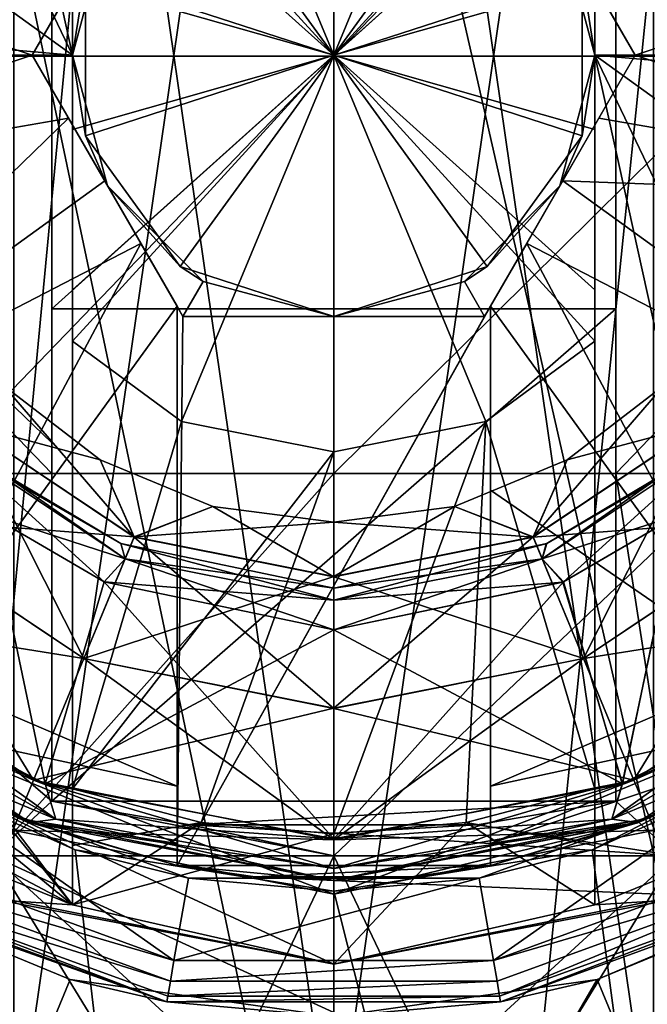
# Model space of a CAD drawing. Header units: metres. Extents: x -90 to 90, y -173 to 74.
# Tile 545 of 564: x 58.5 to 61.5, y 51.46 to 56.17. Entities that reach past the tile are written whole.
import ezdxf

# ---------------------------------------------------------------- set-up
doc = ezdxf.new("R2010")
doc.units = ezdxf.units.M
doc.layers.add('solid_509418_01', color=7, linetype='CONTINUOUS')

msp = doc.modelspace()

# ---------------------------------------------------------------- linework, layer by layer
at = {"layer": 'solid_509418_01'}
for points in [[(57.148026, 69.558479, -12.683306), (60, 69.558502, -13), (57.340668, 41.5, -12.725091)], [(60, 69.558502, -13), (60, 41.5, -13), (57.340668, 41.5, -12.725091)], [(62.851261, 69.558487, -12.683466), (60, 41.5, -13), (60, 69.558502, -13)], [(62.660248, 41.5, -12.7249), (60, 41.5, -13), (62.851261, 69.558487, -12.683466)], [(60, 50.700001, -4), (60, 61.299999, -4), (58.469265, 61.299999, -3.695518)], [(58.469265, 50.700001, -3.695518), (60, 50.700001, -4), (58.469265, 61.299999, -3.695518)], [(58.469265, 50.700001, 3.695518), (58.469265, 61.299999, 3.695518), (60, 61.299999, 4)], [(60, 50.700001, 4), (58.469265, 50.700001, 3.695518), (60, 61.299999, 4)], [(61.530735, 50.700001, -3.695518), (61.530735, 61.299999, -3.695518), (60, 61.299999, -4)], [(60, 50.700001, -4), (61.530735, 50.700001, -3.695518), (60, 61.299999, -4)], [(60, 50.700001, 4), (60, 61.299999, 4), (61.530735, 61.299999, 3.695518)], [(61.530735, 50.700001, 3.695518), (60, 50.700001, 4), (61.530735, 61.299999, 3.695518)], [(58.75, 56, 7.1), (57.927822, 59.732769, 6.96047), (58.75, 60.066586, 6.934354)], [(58.75, 56, 7.1), (58.75, 60.066586, 6.934354), (58.75, 56.355766, 5.384813)], [(64.349998, 56, 7.099988), (61.25, 60.066586, 6.934354), (64.34156, 56.270809, 7.099362)], [(61.25, 56, 7.1), (61.25, 59.782574, 6.465656), (61.25, 60.066586, 6.934354)], [(61.25, 56, 7.1), (61.25, 60.066586, 6.934354), (64.349998, 56, 7.099988)], [(61.25, 56, 7.1), (61.25, 59.510769, 6.020345), (61.25, 59.782574, 6.465656)], [(58.75, 56, 7.1), (57.195583, 59.245285, 6.99457), (57.927822, 59.732769, 6.96047)], [(61.25, 56, 7.1), (61.25, 57.368237, 5.473224), (61.25, 59.510769, 6.020345)], [(58.75, 56, 7.1), (56.111576, 57.902931, 7.063776), (57.195583, 59.245285, 6.99457)], [(57.836544, 49.400002, -6.657051), (60, 49.400002, -7), (58.001099, 58.900002, -6.708532)], [(60, 49.400002, -7), (60, 58.900002, -7), (58.001099, 58.900002, -6.708532)], [(62.163456, 49.400002, -6.657051), (60, 58.900002, -7), (60, 49.400002, -7)], [(61.998901, 58.900002, -6.708532), (60, 58.900002, -7), (62.163456, 49.400002, -6.657051)], [(56.728462, 55.995949, 6.131845), (58.650002, 57.9944, 6.519368), (56.816387, 57.994358, 5.84719)], [(56.728462, 55.995949, 6.131845), (58.650002, 55.99596, 6.817623), (58.650002, 57.9944, 6.519368)], [(57.98196, 55.995949, -6.650563), (60, 57.994358, -6.657705), (60, 55.995949, -6.949999)], [(57.98196, 55.995949, -6.650563), (58.07283, 57.994358, -6.37268), (60, 57.994358, -6.657705)], [(58.650002, 55.99596, 6.817623), (58.650002, 57.854523, 6.560544), (58.650002, 57.9944, 6.519368)], [(61.92717, 57.994358, -6.37268), (62.01804, 55.995949, -6.650563), (60, 55.995949, -6.949999)], [(61.92717, 57.994358, -6.37268), (60, 55.995949, -6.949999), (60, 57.994358, -6.657705)], [(61.349998, 57.9944, 6.519368), (61.349998, 57.854523, 6.560544), (63.271538, 55.995949, 6.131845)], [(63.183613, 57.994358, 5.84719), (61.349998, 57.9944, 6.519368), (63.271538, 55.995949, 6.131845)], [(58.75, 56, 7.1), (55.65844, 56.270809, 7.099362), (56.111576, 57.902931, 7.063776)], [(59.27187, 57.752583, 5.481738), (60, 57.89782, 5.481738), (60, 56, 5.3)], [(60, 56, 5.3), (60, 57.89782, 5.481738), (60.72813, 57.752583, 5.481738)], [(58.650002, 57.213665, 5.223922), (58.650002, 57.854523, 6.560544), (58.650002, 55.99596, 6.817623)], [(61.349998, 57.854523, 6.560544), (61.349998, 55.99596, 6.817623), (63.271538, 55.995949, 6.131845)], [(61.349998, 57.213665, 5.223922), (61.349998, 55.99596, 6.817623), (61.349998, 57.854523, 6.560544)], [(58.75, 57.368237, 5.473224), (59.27187, 57.752583, 5.481738), (60, 56, 5.3)], [(60, 56, 5.3), (60.72813, 57.752583, 5.481738), (61.25, 57.368237, 5.473224)], [(58.75, 57.122196, 5.442101), (58.75, 57.368237, 5.473224), (60, 56, 5.3)], [(60, 56, 5.3), (61.25, 57.368237, 5.473224), (61.25, 57.122196, 5.442101)], [(61.25, 56, 7.1), (61.25, 57.122196, 5.442101), (61.25, 57.368237, 5.473224)], [(59.278313, 57.25, 11.5), (58.556625, 56, 9.5), (58.917469, 56.625, 9.5)], [(59.25, 57.200962, 11.5), (58.556625, 56, 9.5), (59.278313, 57.25, 11.5)], [(58.650002, 54.786335, 5.223922), (58.650002, 57.213665, 5.223922), (58.650002, 55.99596, 6.817623)], [(58.650002, 54.786335, 5.223922), (61.349998, 54.786335, 5.223922), (61.349998, 57.213665, 5.223922)], [(58.650002, 54.786335, 5.223922), (61.349998, 57.213665, 5.223922), (58.650002, 57.213665, 5.223922)], [(60, 56, 7.778312), (60, 57.25, 8.5), (59.26527, 57.011272, 8.5)], [(60.73473, 57.011272, 8.5), (60, 57.25, 8.5), (60, 56, 7.778312)], [(60.721687, 57.25, 9.5), (61.082531, 56.625, 9.5), (61.443375, 56, 12.925397)], [(60.75, 57.200962, 11.5), (60.721687, 57.25, 9.5), (61.443375, 56, 12.925397)], [(61.349998, 57.213665, 5.223922), (61.349998, 54.786335, 5.223922), (61.349998, 55.99596, 6.817623)], [(58.556625, 56, 12.925397), (59.25, 57.200962, 12.928216), (58.730618, 56.301365, 12.939084)], [(59.25, 57.200962, 11.5), (59.25, 57.200962, 12.928216), (58.556625, 56, 12.925397)], [(59.25, 57.200962, 11.5), (58.556625, 56, 12.925397), (58.556625, 56, 9.5)], [(60.75, 57.200962, 12.928216), (61.443375, 56, 12.925397), (61.269382, 56.301365, 12.939084)], [(60.75, 57.200962, 11.5), (61.443375, 56, 12.925397), (60.75, 57.200962, 12.928216)], [(58.75, 56.355766, 5.384813), (58.75, 57.122196, 5.442101), (60, 56, 5.3)], [(60, 56, 5.3), (61.25, 57.122196, 5.442101), (61.25, 56.355766, 5.384813)], [(61.25, 56, 7.1), (61.25, 56.355766, 5.384813), (61.25, 57.122196, 5.442101)], [(60, 56, 7.778312), (59.26527, 57.011272, 8.5), (58.81118, 56.386272, 8.5)], [(60.73473, 57.011272, 8.5), (60, 56, 7.778312), (61.18882, 56.386272, 8.5)], [(58.556625, 56, 12.925397), (56.489471, 56.690418, 12.535121), (56.489494, 55.309467, 12.535121)], [(58.556625, 56, 12.925397), (58.730618, 56.301365, 12.939084), (56.489471, 56.690418, 12.535121)], [(61.269382, 56.301365, 12.939084), (61.443375, 56, 12.925397), (63.510506, 56.690533, 12.535121)], [(61.443375, 56, 12.925397), (63.510529, 55.309582, 12.535121), (63.510506, 56.690533, 12.535121)], [(58.556625, 56, 9.5), (58.75, 56, 9.5), (58.917469, 56.625, 9.5)], [(58.81118, 56.386272, 8.5), (58.917469, 56.625, 9.5), (58.75, 56, 9.5)], [(61.443375, 56, 9.5), (61.443375, 56, 12.925397), (61.082531, 56.625, 9.5)], [(61.18882, 56.386272, 8.5), (61.25, 56, 9.5), (61.082531, 56.625, 9.5)], [(61.443375, 56, 9.5), (61.082531, 56.625, 9.5), (61.25, 56, 9.5)], [(58.81118, 55.613728, 8.5), (58.81118, 56.386272, 8.5), (58.75, 56, 9.5)], [(60, 56, 7.778312), (58.81118, 56.386272, 8.5), (58.81118, 55.613728, 8.5)], [(61.18882, 56.386272, 8.5), (60, 56, 7.778312), (61.18882, 55.613728, 8.5)], [(61.18882, 56.386272, 8.5), (61.18882, 55.613728, 8.5), (61.25, 56, 9.5)], [(58.75, 55.644211, 5.384814), (58.75, 56.355766, 5.384813), (60, 56, 5.3)], [(58.75, 56, 7.1), (58.75, 56.355766, 5.384813), (58.75, 55.644211, 5.384814)], [(60, 56, 5.3), (61.25, 56.355766, 5.384813), (61.25, 55.644211, 5.384814)], [(61.25, 56, 7.1), (61.25, 55.644211, 5.384814), (61.25, 56.355766, 5.384813)], [(58.75, 56, 7.1), (55.650002, 56, 7.099988), (55.65844, 56.270809, 7.099362)], [(55.650002, 56, 7.099988), (58.75, 51.933414, 6.934354), (55.658436, 55.729191, 7.099362)], [(58.75, 56, 7.1), (58.75, 51.933414, 6.934354), (55.650002, 56, 7.099988)], [(58.730618, 55.698635, 12.939084), (58.556625, 56, 12.925397), (56.489494, 55.309467, 12.535121)], [(58.650002, 54.145477, 6.560544), (58.650002, 55.99596, 6.817623), (56.728462, 55.995949, 6.131845)], [(58.650002, 53.997833, 6.516985), (58.650002, 54.145477, 6.560544), (56.728462, 55.995949, 6.131845)], [(56.816921, 53.997883, 5.84483), (58.650002, 53.997833, 6.516985), (56.728462, 55.995949, 6.131845)], [(58.073574, 53.997883, -6.370472), (57.98196, 55.995949, -6.650563), (60, 55.995949, -6.949999)], [(58.073574, 53.997883, -6.370472), (60, 55.995949, -6.949999), (60, 53.997883, -6.655376)], [(59.25, 54.799038, 12.928216), (58.556625, 56, 12.925397), (58.730618, 55.698635, 12.939084)], [(59.25, 54.799038, 11.5), (58.556625, 56, 12.925397), (59.25, 54.799038, 12.928216)], [(59.278313, 54.75, 9.5), (58.917469, 55.375, 9.5), (58.556625, 56, 12.925397)], [(58.556625, 56, 9.5), (58.556625, 56, 12.925397), (58.917469, 55.375, 9.5)], [(59.25, 54.799038, 11.5), (59.278313, 54.75, 9.5), (58.556625, 56, 12.925397)], [(58.556625, 56, 9.5), (58.917469, 55.375, 9.5), (58.75, 56, 9.5)], [(58.650002, 54.786335, 5.223922), (58.650002, 55.99596, 6.817623), (58.650002, 54.145477, 6.560544)], [(58.75, 56, 7.1), (58.75, 52.489231, 6.020345), (58.75, 52.217426, 6.465656)], [(58.75, 56, 7.1), (58.75, 54.631752, 5.473226), (58.75, 52.489231, 6.020345)], [(58.75, 56, 7.1), (58.75, 52.217426, 6.465656), (58.75, 51.933414, 6.934354)], [(58.75, 54.631752, 5.473226), (60, 56, 5.3), (59.271873, 54.247414, 5.481738)], [(58.75, 54.877777, 5.442104), (60, 56, 5.3), (58.75, 54.631752, 5.473226)], [(58.75, 55.644211, 5.384814), (60, 56, 5.3), (58.75, 54.877777, 5.442104)], [(58.75, 56, 7.1), (58.75, 54.877777, 5.442104), (58.75, 54.631752, 5.473226)], [(58.75, 56, 7.1), (58.75, 55.644211, 5.384814), (58.75, 54.877777, 5.442104)], [(58.81118, 55.613728, 8.5), (58.75, 56, 9.5), (58.917469, 55.375, 9.5)], [(60, 56, 7.778312), (58.81118, 55.613728, 8.5), (59.26527, 54.988728, 8.5)], [(60, 56, 7.778312), (59.26527, 54.988728, 8.5), (60, 54.75, 8.5)], [(59.271873, 54.247414, 5.481738), (60, 56, 5.3), (60, 54.10218, 5.481738)], [(60, 56, 5.3), (61.25, 54.631752, 5.473226), (60.728127, 54.247414, 5.481738)], [(60, 56, 5.3), (61.25, 54.877777, 5.442104), (61.25, 54.631752, 5.473226)], [(60, 56, 5.3), (60.728127, 54.247414, 5.481738), (60, 54.10218, 5.481738)], [(60, 56, 5.3), (61.25, 55.644211, 5.384814), (61.25, 54.877777, 5.442104)], [(60.73473, 54.988728, 8.5), (60, 56, 7.778312), (60, 54.75, 8.5)], [(61.18882, 55.613728, 8.5), (60, 56, 7.778312), (60.73473, 54.988728, 8.5)], [(62.01804, 55.995949, -6.650563), (61.926426, 53.997883, -6.370472), (60, 53.997883, -6.655376)], [(62.01804, 55.995949, -6.650563), (60, 53.997883, -6.655376), (60, 55.995949, -6.949999)], [(60.721687, 54.75, 11.5), (61.443375, 56, 9.5), (61.082531, 55.375, 9.5)], [(60.75, 54.799038, 11.5), (61.443375, 56, 9.5), (60.721687, 54.75, 11.5)], [(61.443375, 56, 12.925397), (60.75, 54.799038, 12.928216), (61.269382, 55.698635, 12.939084)], [(60.75, 54.799038, 11.5), (60.75, 54.799038, 12.928216), (61.443375, 56, 12.925397)], [(60.75, 54.799038, 11.5), (61.443375, 56, 12.925397), (61.443375, 56, 9.5)], [(61.18882, 55.613728, 8.5), (61.082531, 55.375, 9.5), (61.25, 56, 9.5)], [(61.443375, 56, 9.5), (61.25, 56, 9.5), (61.082531, 55.375, 9.5)], [(61.25, 56, 7.1), (64.34156, 55.729191, 7.099362), (63.888454, 54.09713, 7.063778)], [(61.25, 56, 7.1), (64.349998, 56, 7.099988), (64.34156, 55.729191, 7.099362)], [(61.25, 56, 7.1), (63.888454, 54.09713, 7.063778), (62.804462, 52.754753, 6.994573)], [(61.25, 56, 7.1), (62.804462, 52.754753, 6.994573), (62.072243, 52.267262, 6.960472)], [(61.25, 56, 7.1), (62.072243, 52.267262, 6.960472), (61.25, 51.933414, 6.934354)], [(61.25, 56, 7.1), (61.25, 51.933414, 6.934354), (61.25, 55.644211, 5.384814)], [(61.443375, 56, 12.925397), (61.269382, 55.698635, 12.939084), (63.510529, 55.309582, 12.535121)], [(61.349998, 55.99596, 6.817623), (61.349998, 54.145477, 6.560544), (61.349998, 53.997833, 6.516985)], [(63.271538, 55.995949, 6.131845), (61.349998, 55.99596, 6.817623), (61.349998, 53.997833, 6.516985)], [(61.349998, 54.786335, 5.223922), (61.349998, 54.145477, 6.560544), (61.349998, 55.99596, 6.817623)], [(63.271538, 55.995949, 6.131845), (61.349998, 53.997833, 6.516985), (63.183079, 53.997883, 5.84483)], [(55.658436, 55.729191, 7.099362), (58.75, 51.933414, 6.934354), (56.111526, 54.097164, 7.063779)], [(58.730618, 55.698635, 12.939084), (56.489494, 55.309467, 12.535121), (57.012558, 54.031326, 12.535121)], [(58.9035, 55.399197, 12.944057), (58.730618, 55.698635, 12.939084), (57.012558, 54.031326, 12.535121)], [(59.0765, 55.099548, 12.940464), (58.730618, 55.698635, 12.939084), (58.9035, 55.399197, 12.944057)], [(59.25, 54.799038, 12.928216), (58.730618, 55.698635, 12.939084), (59.0765, 55.099548, 12.940464)], [(61.269382, 55.698635, 12.939084), (60.75, 54.799038, 12.928216), (60.9235, 55.099548, 12.940464)], [(61.269382, 55.698635, 12.939084), (60.9235, 55.099548, 12.940464), (61.0965, 55.399193, 12.944057)], [(61.269382, 55.698635, 12.939084), (61.0965, 55.399193, 12.944057), (63.510529, 55.309582, 12.535121)], [(59.26527, 54.988728, 8.5), (58.81118, 55.613728, 8.5), (58.917469, 55.375, 9.5)], [(61.18882, 55.613728, 8.5), (60.73473, 54.988728, 8.5), (61.082531, 55.375, 9.5)], [(61.25, 55.644211, 5.384814), (61.25, 51.933414, 6.934354), (61.25, 54.877777, 5.442104)], [(59.0765, 55.099548, 12.940464), (58.9035, 55.399197, 12.944057), (57.012558, 54.031326, 12.535121)], [(59.26527, 54.988728, 8.5), (58.917469, 55.375, 9.5), (59.374935, 54.917503, 9.5)], [(59.278313, 54.75, 9.5), (59.374935, 54.917503, 9.5), (58.917469, 55.375, 9.5)], [(60.73473, 54.988728, 8.5), (60.625065, 54.917503, 9.5), (61.082531, 55.375, 9.5)], [(60.721687, 54.75, 9.5), (61.082531, 55.375, 9.5), (60.625065, 54.917503, 9.5)], [(60.721687, 54.75, 11.5), (61.082531, 55.375, 9.5), (60.721687, 54.75, 9.5)], [(61.0965, 55.399193, 12.944057), (60.9235, 55.099548, 12.940464), (62.987495, 54.031403, 12.535121)], [(61.0965, 55.399193, 12.944057), (62.987495, 54.031403, 12.535121), (63.510529, 55.309582, 12.535121)], [(59.0765, 55.099548, 12.940464), (57.012558, 54.031326, 12.535121), (57.980804, 53.046471, 12.535121)], [(59.25, 54.799038, 12.928216), (59.0765, 55.099548, 12.940464), (57.980804, 53.046471, 12.535121)], [(60.9235, 55.099548, 12.940464), (60.75, 54.799038, 12.928216), (62.019234, 53.046497, 12.535121)], [(60.9235, 55.099548, 12.940464), (62.019234, 53.046497, 12.535121), (62.987495, 54.031403, 12.535121)], [(59.26527, 54.988728, 8.5), (59.374935, 54.917503, 9.5), (60, 54.75, 9.5)], [(60, 54.75, 8.5), (59.26527, 54.988728, 8.5), (60, 54.75, 9.5)], [(60.73473, 54.988728, 8.5), (60, 54.75, 8.5), (60.625065, 54.917503, 9.5)], [(59.278313, 54.75, 9.5), (60, 54.75, 9.5), (59.374935, 54.917503, 9.5)], [(60.625065, 54.917503, 9.5), (60, 54.75, 8.5), (60, 54.75, 9.5)], [(60.721687, 54.75, 9.5), (60.625065, 54.917503, 9.5), (60, 54.75, 9.5)], [(61.25, 54.877777, 5.442104), (61.25, 51.933414, 6.934354), (61.25, 54.631752, 5.473226)], [(59.25, 54.799038, 12.928216), (57.980804, 53.046471, 12.535121), (59.25, 52.501717, 12.535121)], [(61.349998, 54.786335, 5.223922), (58.650002, 52.430767, 5.808663), (61.349998, 52.430767, 5.808663)], [(58.650002, 54.786335, 5.223922), (58.650002, 54.145477, 6.560544), (58.650002, 53.997833, 6.516985)], [(58.650002, 54.786335, 5.223922), (58.650002, 53.997833, 6.516985), (58.650002, 52.430767, 5.808663)], [(58.650002, 54.786335, 5.223922), (58.650002, 52.430767, 5.808663), (61.349998, 54.786335, 5.223922)], [(60.75, 54.799038, 11.5), (59.25, 52.121857, 11.5), (60.75, 52.121857, 11.5)], [(59.25, 53.91869, 12.824097), (59.25, 54.799038, 12.928216), (59.25, 52.501717, 12.535121)], [(59.25, 54.799038, 11.5), (59.25, 53.91869, 12.824097), (59.25, 52.501717, 12.535121)], [(59.25, 52.227657, 12.356757), (59.25, 54.799038, 11.5), (59.25, 52.501717, 12.535121)], [(59.25, 54.799038, 11.5), (59.25, 54.799038, 12.928216), (59.25, 53.91869, 12.824097)], [(59.25, 54.799038, 11.5), (59.25, 52.121857, 12.051724), (59.25, 52.121857, 11.5)], [(59.25, 52.227657, 12.356757), (59.25, 52.121857, 12.051724), (59.25, 54.799038, 11.5)], [(59.25, 54.799038, 11.5), (59.25, 52.121857, 11.5), (59.278313, 54.75, 11.5)], [(60.75, 54.799038, 11.5), (60.721687, 54.75, 11.5), (59.25, 52.121857, 11.5)], [(59.25, 54.799038, 11.5), (59.278313, 54.75, 11.5), (59.278313, 54.75, 9.5)], [(60.75, 54.799038, 12.928216), (60.75, 53.91869, 12.824097), (62.019234, 53.046497, 12.535121)], [(60.75, 52.121857, 11.5), (60.75, 53.91869, 12.824097), (60.75, 54.799038, 12.928216)], [(60.75, 54.799038, 11.5), (60.75, 52.121857, 11.5), (60.75, 54.799038, 12.928216)], [(61.349998, 54.786335, 5.223922), (61.349998, 52.430767, 5.808663), (61.349998, 53.997833, 6.516985)], [(61.349998, 54.786335, 5.223922), (61.349998, 53.997833, 6.516985), (61.349998, 54.145477, 6.560544)], [(60.721687, 54.75, 11.5), (59.278313, 54.75, 11.5), (59.25, 52.121857, 11.5)], [(59.278313, 54.75, 11.5), (60, 54.75, 9.5), (59.278313, 54.75, 9.5)], [(59.278313, 54.75, 11.5), (60.721687, 54.75, 9.5), (60, 54.75, 9.5)], [(60.721687, 54.75, 11.5), (60.721687, 54.75, 9.5), (59.278313, 54.75, 11.5)], [(58.75, 54.631752, 5.473226), (59.271873, 54.247414, 5.481738), (58.75, 52.489231, 6.020345)], [(60.728127, 54.247414, 5.481738), (61.25, 54.631752, 5.473226), (61.25, 52.489231, 6.020345)], [(61.25, 54.631752, 5.473226), (61.25, 51.933414, 6.934354), (61.25, 52.489231, 6.020345)], [(59.044945, 53.694298, 10.329325), (58.419617, 54.419617, 9.7), (58.235291, 54.235291, 10.329325)], [(58.419617, 54.419617, 9.7), (58.8825, 54.064434, 9.7), (58.235989, 54.235989, 9.071664)], [(59.044945, 53.694298, 10.329325), (58.8825, 54.064434, 9.7), (58.419617, 54.419617, 9.7)], [(60.954674, 53.69521, 9.071664), (61.1175, 54.064434, 9.7), (61.580383, 54.419617, 9.7)], [(61.764011, 54.235989, 9.071664), (60.954674, 53.69521, 9.071664), (61.580383, 54.419617, 9.7)], [(61.764709, 54.235291, 10.329325), (61.580383, 54.419617, 9.7), (61.1175, 54.064434, 9.7)], [(59.271873, 54.247414, 5.481738), (60, 54.10218, 5.481738), (58.75, 52.489231, 6.020345)], [(60.728127, 54.247414, 5.481738), (60.634254, 52.327709, 6.020345), (60, 52.273338, 6.020345)], [(60, 54.10218, 5.481738), (60.728127, 54.247414, 5.481738), (60, 52.273338, 6.020345)], [(60.728127, 54.247414, 5.481738), (61.25, 52.489231, 6.020345), (60.634254, 52.327709, 6.020345)], [(58.235291, 54.235291, 10.329325), (57.789799, 53.789799, 10.59), (58.803848, 53.112232, 10.59)], [(57.790787, 53.790787, 8.81), (58.235989, 54.235989, 9.071664), (59.045326, 53.69521, 9.071664)], [(59.044945, 53.694298, 10.329325), (58.235291, 54.235291, 10.329325), (58.803848, 53.112232, 10.59)], [(58.8825, 54.064434, 9.7), (59.045326, 53.69521, 9.071664), (58.235989, 54.235989, 9.071664)], [(61.195618, 53.113522, 8.81), (60.954674, 53.69521, 9.071664), (61.764011, 54.235989, 9.071664)], [(61.764709, 54.235291, 10.329325), (61.1175, 54.064434, 9.7), (60.955055, 53.694298, 10.329325)], [(61.764709, 54.235291, 10.329325), (60.955055, 53.694298, 10.329325), (62.210201, 53.789799, 10.59)], [(62.209213, 53.790787, 8.81), (61.195618, 53.113522, 8.81), (61.764011, 54.235989, 9.071664)], [(59.00174, 53.589989, 10.641421), (58.347252, 53.802177, 10.7), (58.155457, 54.155457, 10.641421)], [(58.155457, 54.155457, 8.758578), (58.34729, 53.802147, 8.7), (58.90044, 53.479393, 8.7)], [(59.00174, 53.589989, 8.758578), (58.155457, 54.155457, 8.758578), (58.90044, 53.479393, 8.7)], [(58.155457, 54.155457, 10.641421), (58.467258, 53.962059, 10.5), (58.98032, 53.662746, 10.5)], [(59.00174, 53.589989, 10.641421), (58.155457, 54.155457, 10.641421), (58.98032, 53.662746, 10.5)], [(59.00174, 53.589989, 8.758578), (58.467216, 53.96209, 8.9), (58.155457, 54.155457, 8.758578)], [(61.844543, 54.155457, 10.641421), (61.100101, 53.47963, 10.7), (60.99826, 53.589989, 10.641421)], [(61.844543, 54.155457, 10.641421), (60.99826, 53.589989, 10.641421), (61.533318, 53.96249, 10.5)], [(61.844543, 54.155457, 8.758578), (61.016808, 53.661495, 8.9), (60.99826, 53.589989, 8.758578)], [(61.844543, 54.155457, 8.758578), (60.99826, 53.589989, 8.758578), (61.649769, 53.799942, 8.7)], [(61.844543, 54.155457, 8.758578), (61.529972, 53.95998, 8.9), (61.016808, 53.661495, 8.9)], [(61.844543, 54.155457, 10.641421), (61.653347, 53.802624, 10.7), (61.100101, 53.47963, 10.7)], [(56.111526, 54.097164, 7.063779), (58.75, 51.933414, 6.934354), (57.195538, 52.754749, 6.994573)], [(60, 54.10218, 5.481738), (59.365746, 52.327709, 6.020345), (58.75, 52.489231, 6.020345)], [(60, 54.10218, 5.481738), (60, 52.273338, 6.020345), (59.365746, 52.327709, 6.020345)], [(58.8825, 54.064434, 9.7), (59.421539, 53.841156, 9.7), (59.045326, 53.69521, 9.071664)], [(59.044945, 53.694298, 10.329325), (59.421539, 53.841156, 9.7), (58.8825, 54.064434, 9.7)], [(60.954674, 53.69521, 9.071664), (60.578461, 53.841156, 9.7), (61.1175, 54.064434, 9.7)], [(60.955055, 53.694298, 10.329325), (61.1175, 54.064434, 9.7), (60.578461, 53.841156, 9.7)], [(58.650002, 52.430767, 5.808663), (58.650002, 53.997833, 6.516985), (56.816921, 53.997883, 5.84483)], [(58.366314, 52.168892, 5.563828), (58.650002, 52.430767, 5.808663), (56.816921, 53.997883, 5.84483)], [(58.366314, 52.168892, -5.563828), (58.073574, 53.997883, -6.370472), (60, 53.997883, -6.655376)], [(58.366314, 52.168892, -5.563828), (60, 53.997883, -6.655376), (60, 52.168892, -5.798717)], [(58.467216, 53.96209, 8.9), (58.980125, 53.66283, 8.9), (58.467258, 53.962059, 10.5)], [(59.00174, 53.589989, 8.758578), (58.980125, 53.66283, 8.9), (58.467216, 53.96209, 8.9)], [(58.980125, 53.66283, 8.9), (58.98032, 53.662746, 10.5), (58.467258, 53.962059, 10.5)], [(61.926426, 53.997883, -6.370472), (61.633686, 52.168892, -5.563828), (60, 52.168892, -5.798717)], [(61.926426, 53.997883, -6.370472), (60, 52.168892, -5.798717), (60, 53.997883, -6.655376)], [(60.99826, 53.589989, 10.641421), (61.020309, 53.663021, 10.5), (61.533318, 53.96249, 10.5)], [(61.016808, 53.661495, 8.9), (61.529972, 53.95998, 8.9), (61.020309, 53.663021, 10.5)], [(61.529972, 53.95998, 8.9), (61.533318, 53.96249, 10.5), (61.020309, 53.663021, 10.5)], [(63.183079, 53.997883, 5.84483), (61.349998, 53.997833, 6.516985), (61.633686, 52.168892, 5.563828)], [(61.349998, 53.997833, 6.516985), (61.349998, 52.430767, 5.808663), (61.633686, 52.168892, 5.563828)], [(60.75, 53.91869, 12.824097), (60.75, 52.501717, 12.535121), (62.019234, 53.046497, 12.535121)], [(60.75, 52.121857, 11.5), (60.75, 52.501717, 12.535121), (60.75, 53.91869, 12.824097)], [(59.044945, 53.694298, 10.329325), (60, 53.504326, 10.329325), (59.421539, 53.841156, 9.7)], [(59.421539, 53.841156, 9.7), (60, 53.764999, 9.7), (59.045326, 53.69521, 9.071664)], [(59.421539, 53.841156, 9.7), (60, 53.504326, 10.329325), (60, 53.764999, 9.7)], [(60, 53.505314, 9.071664), (60, 53.764999, 9.7), (60.578461, 53.841156, 9.7)], [(60.955055, 53.694298, 10.329325), (60.578461, 53.841156, 9.7), (60, 53.764999, 9.7)], [(60.954674, 53.69521, 9.071664), (60, 53.505314, 9.071664), (60.578461, 53.841156, 9.7)], [(57.789799, 53.789799, 10.59), (57.344593, 53.344593, 10.328336), (58.562904, 52.530544, 10.328336)], [(57.345291, 53.345291, 9.070675), (57.790787, 53.790787, 8.81), (58.804382, 53.113522, 8.81)], [(58.803848, 53.112232, 10.59), (57.789799, 53.789799, 10.59), (58.562904, 52.530544, 10.328336)], [(58.804382, 53.113522, 8.81), (57.790787, 53.790787, 8.81), (59.045326, 53.69521, 9.071664)], [(57.954929, 52.856716, 8.7), (58.618546, 52.513767, 8.7), (58.34729, 53.802147, 8.7)], [(58.618847, 52.513649, 10.7), (57.954967, 52.856693, 10.7), (58.347252, 53.802177, 10.7)], [(58.618847, 52.513649, 10.7), (58.347252, 53.802177, 10.7), (58.900555, 53.479343, 10.7)], [(59.00174, 53.589989, 10.641421), (58.900555, 53.479343, 10.7), (58.347252, 53.802177, 10.7)], [(58.618546, 52.513767, 8.7), (58.90044, 53.479393, 8.7), (58.34729, 53.802147, 8.7)], [(60.955055, 53.694298, 10.329325), (61.196152, 53.112232, 10.59), (62.210201, 53.789799, 10.59)], [(60.99826, 53.589989, 8.758578), (61.096355, 53.477997, 8.7), (61.649769, 53.799942, 8.7)], [(61.381664, 52.513851, 8.7), (61.649769, 53.799942, 8.7), (61.096355, 53.477997, 8.7)], [(61.380123, 52.513241, 10.7), (61.100101, 53.47963, 10.7), (61.653347, 53.802624, 10.7)], [(61.436718, 52.531456, 9.070675), (61.195618, 53.113522, 8.81), (62.209213, 53.790787, 8.81)], [(62.210201, 53.789799, 10.59), (61.196152, 53.112232, 10.59), (62.655407, 53.344593, 10.328336)], [(62.044041, 52.856049, 10.7), (61.380123, 52.513241, 10.7), (61.653347, 53.802624, 10.7)], [(61.381664, 52.513851, 8.7), (62.045269, 52.856846, 8.7), (61.649769, 53.799942, 8.7)], [(62.654709, 53.345291, 9.070675), (61.436718, 52.531456, 9.070675), (62.209213, 53.790787, 8.81)], [(59.045326, 53.69521, 9.071664), (60, 53.764999, 9.7), (60, 53.505314, 9.071664)], [(60.955055, 53.694298, 10.329325), (60, 53.764999, 9.7), (60, 53.504326, 10.329325)], [(59.044945, 53.694298, 10.329325), (58.803848, 53.112232, 10.59), (60, 52.874302, 10.59)], [(58.804382, 53.113522, 8.81), (59.045326, 53.69521, 9.071664), (60, 53.505314, 9.071664)], [(59.044945, 53.694298, 10.329325), (60, 52.874302, 10.59), (60, 53.504326, 10.329325)], [(60, 52.875698, 8.81), (60, 53.505314, 9.071664), (60.954674, 53.69521, 9.071664)], [(61.195618, 53.113522, 8.81), (60, 52.875698, 8.81), (60.954674, 53.69521, 9.071664)], [(60.955055, 53.694298, 10.329325), (60, 53.504326, 10.329325), (61.196152, 53.112232, 10.59)], [(58.980125, 53.66283, 8.9), (60, 53.450001, 8.9), (58.98032, 53.662746, 10.5)], [(60, 53.391422, 8.758578), (60, 53.450001, 8.9), (58.980125, 53.66283, 8.9)], [(59.00174, 53.589989, 8.758578), (60, 53.391422, 8.758578), (58.980125, 53.66283, 8.9)], [(58.98032, 53.662746, 10.5), (60, 53.450001, 8.9), (60, 53.450001, 10.5)], [(59.00174, 53.589989, 10.641421), (58.98032, 53.662746, 10.5), (60, 53.450001, 10.5)], [(61.016808, 53.661495, 8.9), (61.020309, 53.663021, 10.5), (60, 53.450001, 10.5)], [(60, 53.391422, 10.641421), (60, 53.450001, 10.5), (61.020309, 53.663021, 10.5)], [(60.99826, 53.589989, 10.641421), (60, 53.391422, 10.641421), (61.020309, 53.663021, 10.5)], [(61.016808, 53.661495, 8.9), (60, 53.450001, 10.5), (60, 53.450001, 8.9)], [(60.99826, 53.589989, 8.758578), (61.016808, 53.661495, 8.9), (60, 53.450001, 8.9)], [(59.00174, 53.589989, 8.758578), (58.90044, 53.479393, 8.7), (60, 53.25, 8.7)], [(59.00174, 53.589989, 10.641421), (60, 53.391422, 10.641421), (58.900555, 53.479343, 10.7)], [(59.00174, 53.589989, 10.641421), (60, 53.450001, 10.5), (60, 53.391422, 10.641421)], [(59.00174, 53.589989, 8.758578), (60, 53.25, 8.7), (60, 53.391422, 8.758578)], [(60.99826, 53.589989, 10.641421), (61.100101, 53.47963, 10.7), (60, 53.25, 10.7)], [(60.99826, 53.589989, 10.641421), (60, 53.25, 10.7), (60, 53.391422, 10.641421)], [(60.99826, 53.589989, 8.758578), (60, 53.450001, 8.9), (60, 53.391422, 8.758578)], [(60.99826, 53.589989, 8.758578), (60, 53.391422, 8.758578), (61.096355, 53.477997, 8.7)], [(58.804382, 53.113522, 8.81), (60, 53.505314, 9.071664), (60, 52.875698, 8.81)], [(60, 53.504326, 10.329325), (60, 52.874302, 10.59), (61.196152, 53.112232, 10.59)], [(58.618546, 52.513767, 8.7), (60, 52.25, 8.7), (58.90044, 53.479393, 8.7)], [(58.618847, 52.513649, 10.7), (58.900555, 53.479343, 10.7), (60, 53.25, 10.7)], [(60, 52.25, 8.7), (60, 53.25, 8.7), (58.90044, 53.479393, 8.7)], [(60, 53.391422, 10.641421), (60, 53.25, 10.7), (58.900555, 53.479343, 10.7)], [(60, 52.25, 10.7), (60, 53.25, 10.7), (61.100101, 53.47963, 10.7)], [(61.380123, 52.513241, 10.7), (60, 52.25, 10.7), (61.100101, 53.47963, 10.7)], [(61.381664, 52.513851, 8.7), (61.096355, 53.477997, 8.7), (60, 53.25, 8.7)], [(60, 53.391422, 8.758578), (60, 53.25, 8.7), (61.096355, 53.477997, 8.7)], [(57.160965, 53.160965, 9.7), (57.345291, 53.345291, 9.070675), (58.563282, 52.531456, 9.070675)], [(58.562904, 52.530544, 10.328336), (57.344593, 53.344593, 10.328336), (58.463528, 52.290623, 9.7)], [(58.563282, 52.531456, 9.070675), (57.345291, 53.345291, 9.070675), (58.804382, 53.113522, 8.81)], [(61.196152, 53.112232, 10.59), (61.437096, 52.530544, 10.328336), (62.655407, 53.344593, 10.328336)], [(61.536472, 52.290623, 9.7), (61.436718, 52.531456, 9.070675), (62.654709, 53.345291, 9.070675)], [(62.655407, 53.344593, 10.328336), (61.437096, 52.530544, 10.328336), (62.839035, 53.160965, 9.7)], [(60, 52.25, 10.7), (58.618847, 52.513649, 10.7), (60, 53.25, 10.7)], [(60, 52.25, 8.7), (61.381664, 52.513851, 8.7), (60, 53.25, 8.7)], [(58.463528, 52.290623, 9.7), (57.160965, 53.160965, 9.7), (58.563282, 52.531456, 9.070675)], [(61.437096, 52.530544, 10.328336), (61.536472, 52.290623, 9.7), (62.839035, 53.160965, 9.7)], [(58.803848, 53.112232, 10.59), (58.562904, 52.530544, 10.328336), (60, 52.244686, 10.328336)], [(58.563282, 52.531456, 9.070675), (58.804382, 53.113522, 8.81), (60, 52.875698, 8.81)], [(58.803848, 53.112232, 10.59), (60, 52.244686, 10.328336), (60, 52.874302, 10.59)], [(60, 52.245674, 9.070675), (60, 52.875698, 8.81), (61.195618, 53.113522, 8.81)], [(61.436718, 52.531456, 9.070675), (60, 52.245674, 9.070675), (61.195618, 53.113522, 8.81)], [(61.196152, 53.112232, 10.59), (60, 52.874302, 10.59), (61.437096, 52.530544, 10.328336)], [(57.498642, 53.018997, 10.758578), (57.954967, 52.856693, 10.7), (58.618847, 52.513649, 10.7)], [(58.669056, 52.343262, 10.758578), (57.498642, 53.018997, 10.758578), (58.618847, 52.513649, 10.7)], [(58.669056, 52.343262, 8.641421), (57.954929, 52.856716, 8.7), (57.498642, 53.018997, 8.641421)], [(58.669056, 52.343262, 10.758578), (57.84557, 52.68927, 10.9), (57.498642, 53.018997, 10.758578)], [(57.498642, 53.018997, 8.641421), (57.845604, 52.689251, 8.5), (58.54488, 52.327789, 8.5)], [(58.669056, 52.343262, 8.641421), (57.498642, 53.018997, 8.641421), (58.54488, 52.327789, 8.5)], [(57.863354, 52.801922, 12.356774), (59.25, 52.501717, 12.535121), (57.980804, 53.046471, 12.535121)], [(62.136646, 52.801922, 12.356774), (62.019234, 53.046497, 12.535121), (60.75, 52.501717, 12.535121)], [(62.501358, 53.018997, 10.758578), (61.453712, 52.327232, 10.9), (61.330944, 52.343262, 10.758578)], [(62.501358, 53.018997, 10.758578), (61.330944, 52.343262, 10.758578), (62.044041, 52.856049, 10.7)], [(62.501358, 53.018997, 8.641421), (61.381664, 52.513851, 8.7), (61.330944, 52.343262, 8.641421)], [(62.501358, 53.018997, 8.641421), (61.330944, 52.343262, 8.641421), (62.154625, 52.689396, 8.5)], [(62.501358, 53.018997, 8.641421), (62.045269, 52.856846, 8.7), (61.381664, 52.513851, 8.7)], [(62.501358, 53.018997, 10.758578), (62.153309, 52.688541, 10.9), (61.453712, 52.327232, 10.9)], [(58.563282, 52.531456, 9.070675), (60, 52.875698, 8.81), (60, 52.245674, 9.070675)], [(60, 52.874302, 10.59), (60, 52.244686, 10.328336), (61.437096, 52.530544, 10.328336)], [(58.669056, 52.343262, 8.641421), (58.618546, 52.513767, 8.7), (57.954929, 52.856716, 8.7)], [(61.330944, 52.343262, 10.758578), (61.380123, 52.513241, 10.7), (62.044041, 52.856049, 10.7)], [(57.863354, 52.801922, 12.356774), (57.817917, 52.707432, 12.051724), (58.50494, 52.343868, 12.051724)], [(57.863354, 52.801922, 12.356774), (59.25, 52.227657, 12.356757), (59.25, 52.501717, 12.535121)], [(57.863354, 52.801922, 12.356774), (58.50494, 52.343868, 12.051724), (59.25, 52.227657, 12.356757)], [(62.136646, 52.801922, 12.356774), (60.75, 52.501717, 12.535121), (60.75, 52.227657, 12.356757)], [(62.136646, 52.801922, 12.356774), (60.75, 52.227657, 12.356757), (62.182125, 52.707458, 12.051724)], [(57.195538, 52.754749, 6.994573), (58.75, 51.933414, 6.934354), (57.927792, 52.267246, 6.960471)], [(57.644196, 52.767273, 12.784763), (57.339752, 41.5, 12.7249), (60, 41.5, 13)], [(58.762779, 52.1968, 12.940992), (57.644196, 52.767273, 12.784763), (60, 41.5, 13)], [(58.00058, 52.535782, 8), (57.644196, 52.767273, 12.784763), (58.762779, 52.1968, 12.940992)], [(62.356701, 52.767944, 12.784598), (61.23732, 52.196815, 12.940983), (62.659332, 41.5, 12.725091)], [(61.99942, 52.535782, 8), (61.23732, 52.196815, 12.940983), (62.356701, 52.767944, 12.784598)], [(58.50494, 52.343868, 12.051724), (57.817917, 52.707432, 12.051724), (57.84557, 52.68927, 10.9)], [(58.50494, 52.343868, 12.051724), (57.84557, 52.68927, 10.9), (58.54512, 52.327694, 10.9)], [(58.669056, 52.343262, 10.758578), (58.54512, 52.327694, 10.9), (57.84557, 52.68927, 10.9)], [(58.54488, 52.327789, 8.5), (57.845604, 52.689251, 8.5), (58.488277, 52.350735, 8)], [(60.75, 52.227657, 12.356757), (61.495087, 52.34388, 12.051724), (62.182125, 52.707458, 12.051724)], [(61.330944, 52.343262, 8.641421), (61.455353, 52.327881, 8.5), (62.154625, 52.689396, 8.5)], [(61.495087, 52.34388, 12.051724), (61.453712, 52.327232, 10.9), (62.153309, 52.688541, 10.9)], [(62.154625, 52.689396, 8.5), (61.455353, 52.327881, 8.5), (61.511723, 52.350735, 8)], [(62.182125, 52.707458, 12.051724), (61.495087, 52.34388, 12.051724), (62.153309, 52.688541, 10.9)], [(59.235245, 51.666996, 8), (57.799057, 52.190174, 8), (58.00058, 52.535782, 8)], [(59.304714, 52.061005, 8), (58.00058, 52.535782, 8), (58.762779, 52.1968, 12.940992)], [(59.235245, 51.666996, 8), (58.00058, 52.535782, 8), (59.304714, 52.061005, 8)], [(58.463528, 52.290623, 9.7), (58.563282, 52.531456, 9.070675), (60, 52.245674, 9.070675)], [(58.562904, 52.530544, 10.328336), (58.463528, 52.290623, 9.7), (60, 51.985001, 9.7)], [(58.562904, 52.530544, 10.328336), (60, 51.985001, 9.7), (60, 52.244686, 10.328336)], [(60, 52.108578, 8.641421), (60, 52.25, 8.7), (58.618546, 52.513767, 8.7)], [(58.669056, 52.343262, 8.641421), (60, 52.108578, 8.641421), (58.618546, 52.513767, 8.7)], [(58.669056, 52.343262, 10.758578), (58.618847, 52.513649, 10.7), (60, 52.25, 10.7)], [(60, 51.985001, 9.7), (60, 52.245674, 9.070675), (61.436718, 52.531456, 9.070675)], [(61.536472, 52.290623, 9.7), (60, 51.985001, 9.7), (61.436718, 52.531456, 9.070675)], [(61.437096, 52.530544, 10.328336), (60, 52.244686, 10.328336), (61.536472, 52.290623, 9.7)], [(61.330944, 52.343262, 8.641421), (61.381664, 52.513851, 8.7), (60, 52.25, 8.7)], [(60, 52.108578, 10.758578), (60, 52.25, 10.7), (61.380123, 52.513241, 10.7)], [(61.330944, 52.343262, 10.758578), (60, 52.108578, 10.758578), (61.380123, 52.513241, 10.7)], [(61.99942, 52.535782, 8), (60.695286, 52.061005, 8), (61.23732, 52.196815, 12.940983)], [(60.764648, 51.666977, 8), (60.695286, 52.061005, 8), (61.99942, 52.535782, 8)], [(60.75, 52.227657, 12.356757), (60.75, 52.501717, 12.535121), (60.75, 52.121857, 11.5)], [(62.200855, 52.190121, 8), (60.764648, 51.666977, 8), (61.99942, 52.535782, 8)], [(58.75, 52.217426, 6.465656), (58.75, 52.489231, 6.020345), (59.365746, 52.327709, 6.020345)], [(60.634254, 52.327709, 6.020345), (61.25, 52.489231, 6.020345), (61.25, 52.217262, 6.465926)], [(61.25, 52.489231, 6.020345), (61.25, 51.933414, 6.934354), (61.25, 52.217262, 6.465926)], [(58.366314, 52.168892, 5.563828), (60, 52.168892, 5.798717), (58.650002, 52.430767, 5.808663)], [(59.313362, 52.316189, 5.853252), (58.650002, 52.430767, 5.808663), (60, 52.168892, 5.798717)], [(59.313362, 52.316189, 5.853252), (61.349998, 52.430767, 5.808663), (58.650002, 52.430767, 5.808663)], [(59.313362, 52.316189, 5.853252), (60.686783, 52.316204, 5.853245), (61.349998, 52.430767, 5.808663)], [(61.349998, 52.430767, 5.808663), (60.686783, 52.316204, 5.853245), (61.633686, 52.168892, 5.563828)], [(58.335327, 51.981125, 8), (60, 51.650002, 8), (58.488277, 52.350735, 8)], [(60, 51.650002, 8), (60, 52.049999, 8), (58.488277, 52.350735, 8)], [(58.54488, 52.327789, 8.5), (58.488277, 52.350735, 8), (60, 52.049999, 8)], [(59.25, 52.121857, 11.5), (58.50494, 52.343868, 12.051724), (58.54512, 52.327694, 10.9)], [(59.25, 52.121857, 11.5), (59.25, 52.121857, 12.051724), (58.50494, 52.343868, 12.051724)], [(59.25, 52.227657, 12.356757), (58.50494, 52.343868, 12.051724), (59.25, 52.121857, 12.051724)], [(58.669056, 52.343262, 8.641421), (58.54488, 52.327789, 8.5), (60, 52.049999, 8.5)], [(58.54488, 52.327789, 8.5), (60, 52.049999, 8), (60, 52.049999, 8.5)], [(58.669056, 52.343262, 10.758578), (60, 52.108578, 10.758578), (58.54512, 52.327694, 10.9)], [(59.25, 52.121857, 11.5), (58.54512, 52.327694, 10.9), (60, 52.049999, 10.9)], [(60, 52.108578, 10.758578), (60, 52.049999, 10.9), (58.54512, 52.327694, 10.9)], [(58.669056, 52.343262, 10.758578), (60, 52.25, 10.7), (60, 52.108578, 10.758578)], [(58.669056, 52.343262, 8.641421), (60, 52.049999, 8.5), (60, 52.108578, 8.641421)], [(58.75, 51.933414, 6.934354), (59.365746, 52.327709, 6.020345), (60, 52.273338, 6.020345)], [(58.75, 51.933414, 6.934354), (58.75, 52.217426, 6.465656), (59.365746, 52.327709, 6.020345)], [(59.313362, 52.316189, 5.853252), (60, 52.277157, 5.868812), (60.686783, 52.316204, 5.853245)], [(59.313362, 52.316189, 5.853252), (60, 52.168892, 5.798717), (60, 52.277157, 5.868812)], [(60, 52.049999, 8.5), (60, 52.049999, 8), (61.511723, 52.350735, 8)], [(61.664673, 51.981125, 8), (61.511723, 52.350735, 8), (60, 52.049999, 8)], [(61.455353, 52.327881, 8.5), (60, 52.049999, 8.5), (61.511723, 52.350735, 8)], [(61.330944, 52.343262, 10.758578), (61.453712, 52.327232, 10.9), (60, 52.049999, 10.9)], [(61.330944, 52.343262, 10.758578), (60, 52.049999, 10.9), (60, 52.108578, 10.758578)], [(61.330944, 52.343262, 8.641421), (60, 52.25, 8.7), (60, 52.108578, 8.641421)], [(61.330944, 52.343262, 8.641421), (60, 52.108578, 8.641421), (61.455353, 52.327881, 8.5)], [(60, 52.108578, 8.641421), (60, 52.049999, 8.5), (61.455353, 52.327881, 8.5)], [(60.634254, 52.327709, 6.020345), (60, 51.650002, 7.1), (60, 52.273338, 6.020345)], [(60.634254, 52.327709, 6.020345), (61.25, 51.933414, 6.934354), (60, 51.650002, 7.1)], [(60, 52.049999, 11.5), (60, 52.049999, 10.9), (61.453712, 52.327232, 10.9)], [(60.376823, 52.068016, 11.5), (60, 52.049999, 11.5), (61.453712, 52.327232, 10.9)], [(60.686783, 52.316204, 5.853245), (60, 52.277157, 5.868812), (61.633686, 52.168892, 5.563828)], [(60.75, 52.121857, 11.5), (60.376823, 52.068016, 11.5), (61.453712, 52.327232, 10.9)], [(60.634254, 52.327709, 6.020345), (61.25, 52.217262, 6.465926), (61.25, 51.933414, 6.934354)], [(61.495087, 52.34388, 12.051724), (60.75, 52.121857, 12.051724), (61.453712, 52.327232, 10.9)], [(60.75, 52.227657, 12.356757), (60.75, 52.121857, 12.051724), (61.495087, 52.34388, 12.051724)], [(60.75, 52.121857, 12.051724), (60.75, 52.121857, 11.5), (61.453712, 52.327232, 10.9)], [(58.398117, 51.955688, 7.1), (57.927792, 52.267246, 6.960471), (58.75, 51.933414, 6.934354)], [(58.463528, 52.290623, 9.7), (60, 52.245674, 9.070675), (60, 51.985001, 9.7)], [(60, 51.650002, 7.1), (58.75, 51.933414, 6.934354), (60, 52.273338, 6.020345)], [(60, 52.244686, 10.328336), (60, 51.985001, 9.7), (61.536472, 52.290623, 9.7)], [(60, 52.277157, 5.868812), (60, 52.168892, 5.798717), (61.633686, 52.168892, 5.563828)], [(61.25, 51.933414, 6.934354), (62.072243, 52.267262, 6.960472), (61.601883, 51.955688, 7.1)], [(60.75, 52.227657, 12.356757), (60.75, 52.121857, 11.5), (60.75, 52.121857, 12.051724)], [(57.750046, 52.102966, 7.973259), (57.799057, 52.190174, 8), (59.235245, 51.666996, 8)], [(58.366314, 52.168892, 5.563828), (60, 50.669926, 4.460135), (60, 51.419071, 5.226623)], [(59.284721, 50.669926, 4.402406), (60, 50.669926, 4.460135), (58.366314, 52.168892, 5.563828)], [(58.366314, 52.168892, 5.563828), (60, 51.419071, 5.226623), (60, 52.168892, 5.798717)], [(59.285061, 50.669926, -4.402461), (58.366314, 52.168892, -5.563828), (60, 52.168892, -5.798717)], [(58.418537, 50.669926, 4.170345), (59.284721, 50.669926, 4.402406), (58.366314, 52.168892, 5.563828)], [(59.285061, 50.669926, -4.402461), (58.419529, 50.669926, -4.170721), (58.366314, 52.168892, -5.563828)], [(58.762779, 52.1968, 12.940992), (60, 41.5, 13), (60, 52, 13)], [(59.304714, 52.061005, 8), (58.762779, 52.1968, 12.940992), (60, 52, 13)], [(59.285061, 50.669926, -4.402461), (60, 52.168892, -5.798717), (60, 50.669926, -4.460135)], [(61.23732, 52.196815, 12.940983), (60, 52, 13), (62.659332, 41.5, 12.725091)], [(60.695286, 52.061005, 8), (60, 52, 13), (61.23732, 52.196815, 12.940983)], [(61.633686, 52.168892, -5.563828), (60.715279, 50.669926, -4.402406), (60, 50.669926, -4.460135)], [(60, 52.168892, -5.798717), (61.633686, 52.168892, -5.563828), (60, 50.669926, -4.460135)], [(60, 52.168892, 5.798717), (60, 51.419071, 5.226623), (60.714939, 50.669926, 4.402461)], [(61.633686, 52.168892, 5.563828), (60, 52.168892, 5.798717), (60.714939, 50.669926, 4.402461)], [(61.633686, 52.168892, 5.563828), (60.714939, 50.669926, 4.402461), (61.580471, 50.669926, 4.170721)], [(61.633686, 52.168892, -5.563828), (61.581463, 50.669926, -4.170345), (60.715279, 50.669926, -4.402406)], [(62.249954, 52.102966, 7.973259), (60.764648, 51.666977, 8), (62.200855, 52.190121, 8)], [(59.623177, 52.068016, 11.5), (59.25, 52.121857, 11.5), (60, 52.049999, 10.9)], [(59.623177, 52.068016, 11.5), (60.75, 52.121857, 11.5), (59.25, 52.121857, 11.5)], [(59.623177, 52.068016, 11.5), (60.376823, 52.068016, 11.5), (60.75, 52.121857, 11.5)], [(57.750046, 52.102966, 7.973259), (59.218601, 51.568459, 7.973259), (57.713398, 52.03949, 7.900002)], [(57.750046, 52.102966, 7.973259), (59.235245, 51.666996, 8), (59.218601, 51.568459, 7.973259)], [(60.781399, 51.568459, 7.973259), (60.764648, 51.666977, 8), (62.249954, 52.102966, 7.973259)], [(60.781399, 51.568459, 7.973259), (62.249954, 52.102966, 7.973259), (60.794128, 51.496273, 7.900002)], [(62.249954, 52.102966, 7.973259), (62.286602, 52.03949, 7.900002), (60.794128, 51.496273, 7.900002)], [(57.713398, 52.03949, 7.900002), (59.20118, 51.469891, 7.8), (57.699883, 52.01635, 7.8)], [(57.713398, 52.03949, 7.900002), (59.205872, 51.496273, 7.900002), (59.20118, 51.469891, 7.8)], [(59.218601, 51.568459, 7.973259), (59.205872, 51.496273, 7.900002), (57.713398, 52.03949, 7.900002)], [(59.235245, 51.666996, 8), (59.304714, 52.061005, 8), (60.695286, 52.061005, 8)], [(60.764648, 51.666977, 8), (59.235245, 51.666996, 8), (60.695286, 52.061005, 8)], [(60.695286, 52.061005, 8), (59.304714, 52.061005, 8), (60, 52, 13)], [(59.623177, 52.068016, 11.5), (60, 52.049999, 10.9), (60, 52.049999, 11.5)], [(59.623177, 52.068016, 11.5), (60, 52.049999, 11.5), (60.376823, 52.068016, 11.5)], [(61.664673, 51.981125, 8), (60, 52.049999, 8), (60, 51.650002, 8)], [(60.794128, 51.496273, 7.900002), (62.286602, 52.03949, 7.900002), (60.79884, 51.469894, 7.8)], [(62.286602, 52.03949, 7.900002), (62.300133, 52.016361, 7.8), (60.79884, 51.469894, 7.8)], [(57.699883, 52.01635, 7.8), (59.20118, 51.469891, 7.8), (57.769745, 51.976486, 6.635206)], [(57.769745, 51.976486, 6.635206), (58.738865, 51.576969, 6.885458), (57.836544, 49.400002, 6.657051)], [(59.20118, 51.469891, 7.8), (58.738865, 51.576969, 6.885458), (57.769745, 51.976486, 6.635206)], [(58.335327, 51.981125, 8), (58.398117, 51.955688, 7.1), (60, 51.650002, 7.1)], [(58.335327, 51.981125, 8), (60, 51.650002, 7.1), (60, 51.650002, 8)], [(62.659332, 41.5, 12.725091), (60, 52, 13), (60, 41.5, 13)], [(61.664673, 51.981125, 8), (60, 51.650002, 8), (61.601883, 51.955688, 7.1)], [(60.79884, 51.469894, 7.8), (62.300133, 52.016361, 7.8), (61.261623, 51.577114, 6.885369)], [(62.300133, 52.016361, 7.8), (62.234257, 51.978699, 6.63386), (61.261623, 51.577114, 6.885369)], [(61.261623, 51.577114, 6.885369), (62.234257, 51.978699, 6.63386), (62.163456, 49.400002, 6.657051)], [(60, 51.650002, 7.1), (58.398117, 51.955688, 7.1), (58.75, 51.933414, 6.934354)], [(61.25, 51.933414, 6.934354), (61.601883, 51.955688, 7.1), (60, 51.650002, 7.1)], [(60, 51.650002, 8), (60, 51.650002, 7.1), (61.601883, 51.955688, 7.1)], [(59.218601, 51.568459, 7.973259), (59.235245, 51.666996, 8), (60.764648, 51.666977, 8)], [(59.218601, 51.568459, 7.973259), (60.764648, 51.666977, 8), (60.781399, 51.568459, 7.973259)], [(58.738865, 51.576969, 6.885458), (60, 51.400002, 7), (57.836544, 49.400002, 6.657051)], [(59.20118, 51.469891, 7.8), (60, 51.400002, 7), (58.738865, 51.576969, 6.885458)], [(60.781399, 51.568459, 7.973259), (60.794128, 51.496273, 7.900002), (59.205872, 51.496273, 7.900002)], [(59.218601, 51.568459, 7.973259), (60.781399, 51.568459, 7.973259), (59.205872, 51.496273, 7.900002)], [(61.261623, 51.577114, 6.885369), (60, 49.400002, 7), (60, 51.400002, 7)], [(61.261623, 51.577114, 6.885369), (62.163456, 49.400002, 6.657051), (60, 49.400002, 7)], [(60.79884, 51.469894, 7.8), (61.261623, 51.577114, 6.885369), (60, 51.400002, 7)], [(60.794128, 51.496273, 7.900002), (60.79884, 51.469894, 7.8), (59.20118, 51.469891, 7.8)], [(59.205872, 51.496273, 7.900002), (60.794128, 51.496273, 7.900002), (59.20118, 51.469891, 7.8)], [(59.20118, 51.469891, 7.8), (60.79884, 51.469894, 7.8), (60, 51.400002, 7)]]:
    msp.add_3dface(points, dxfattribs=at)

doc.saveas('drawing.dxf')
